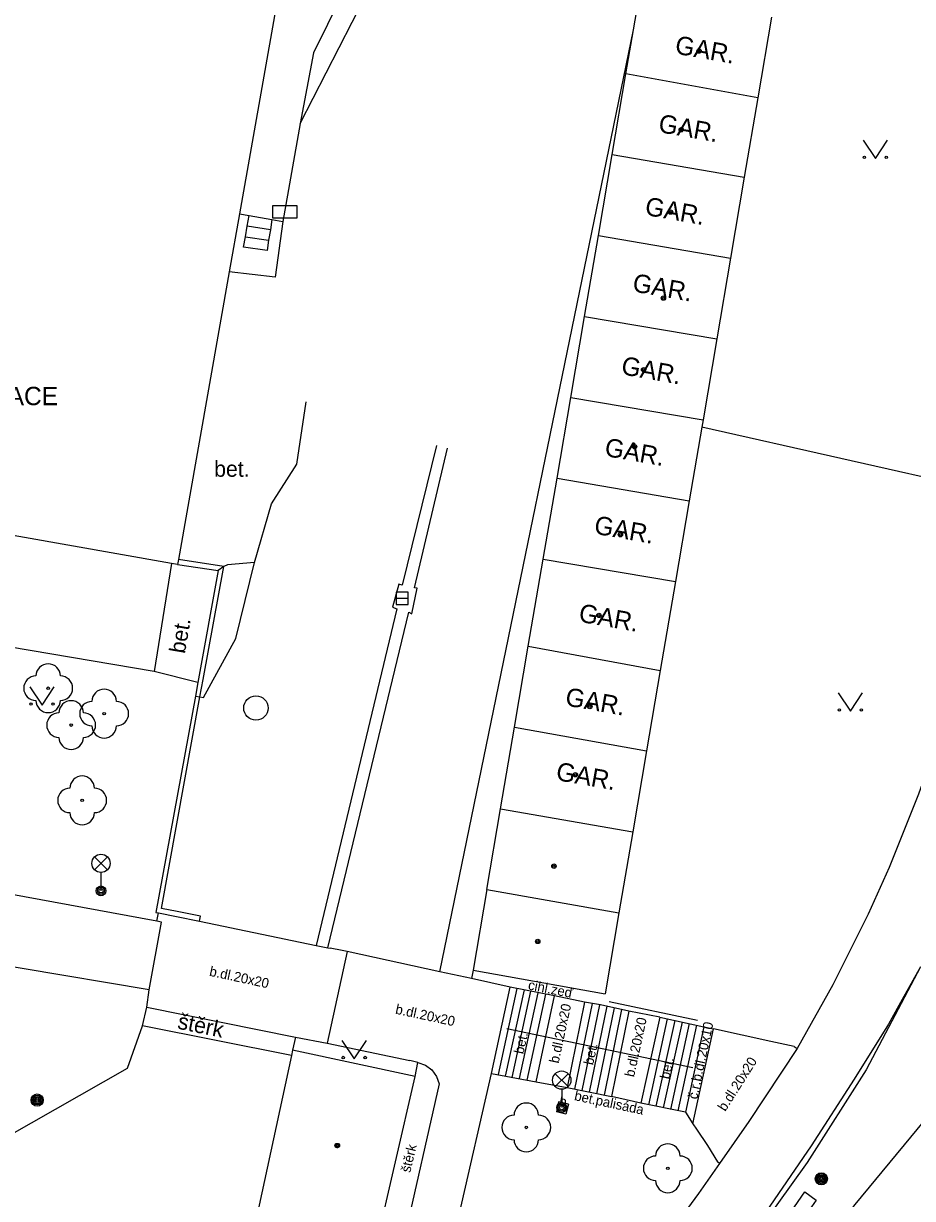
# Model space of a CAD drawing. Extents: x -596229 to -595156, y -1161237 to -1159376.
# Drawn here: x -595710.6 to -595674.23, y -1160272.61 to -1160224.54 of the extents above; entities that cross this region are included whole.
import ezdxf

# ---------------------------------------------------------------- set-up
doc = ezdxf.new("R2010")
doc.units = 0
for name, color, linetype in [('DOP - rozhrani ploch obecne', 7, 'Continuous'), ('Level 22', 7, 'Continuous'), ('Level 24', 7, 'Continuous'), ('Level 25', 7, 'Continuous'), ('Level 27', 7, 'Continuous'), ('Level 33', 7, 'Continuous'), ('Level 36', 7, 'Continuous'), ('Level 39', 7, 'Continuous'), ('silnoproud - povrch.  znaky a  RIS  skut. velikost', 7, 'Continuous'), ('Specificka linie pasportu komunikaci', 7, 'Continuous'), ('TM - budovy zdene_ betonove - VP', 7, 'Continuous'), ('TM - chodniky - VP', 7, 'Continuous'), ('TM - plot zdeny_ ohradni zed - VP', 7, 'Continuous'), ('TM - podezdivka plotu - VP', 7, 'Continuous'), ('TM - popis objektu', 7, 'Continuous'), ('TM - popis povrchu', 7, 'Continuous'), ('TM - poznamka', 7, 'Continuous'), ('TM - rozhrani mezi zpev. plochami mezi sebou - VP', 7, 'Continuous'), ('TM - rozhrani ploch obecne - VP', 7, 'Continuous'), ('TM - schody - VP', 7, 'Continuous'), ('TM - vjezd na pozemek', 7, 'Continuous'), ('TM - zabradli - VP', 7, 'Continuous'), ('TM - zed operna - VP', 7, 'Continuous')]:
    doc.layers.add(name, color=color, linetype=linetype)

msp = doc.modelspace()

# ---------------------------------------------------------------- linework, layer by layer
at = {"layer": 'DOP - rozhrani ploch obecne'}
for points in [[(-595704.55, -1160246.63), (-595705.25, -1160251.04)], [(-595705.25, -1160251.04), (-595713.72, -1160249.61)]]:
    msp.add_lwpolyline(points, dxfattribs=at)
at = {"layer": 'Level 22'}
for centre in [(-595709.59, -1160251.73), (-595707.3, -1160252.77), (-595708.65, -1160253.24), (-595708.2, -1160256.32), (-595690.03, -1160269.7), (-595684.24, -1160271.37)]:
    msp.add_circle(centre, 0.05, dxfattribs=at)
for centre, start, end in [((-595709.59, -1160251.23), 0, 180), ((-595710.09, -1160251.73), 90, 270), ((-595709.09, -1160251.73), 270, 90), ((-595707.3, -1160252.27), 0, 180), ((-595709.59, -1160252.23), 180, 0), ((-595708.65, -1160252.74), 0, 180), ((-595707.8, -1160252.77), 90, 270), ((-595706.8, -1160252.77), 270, 90), ((-595709.15, -1160253.24), 90, 270), ((-595708.15, -1160253.24), 270, 90), ((-595707.3, -1160253.27), 180, 0), ((-595708.65, -1160253.74), 180, 0), ((-595708.2, -1160255.82), 0, 180), ((-595708.7, -1160256.32), 90, 270), ((-595707.7, -1160256.32), 270, 90), ((-595708.2, -1160256.82), 180, 0), ((-595690.03, -1160269.2), 0, 180), ((-595690.53, -1160269.7), 90, 270), ((-595689.53, -1160269.7), 270, 90), ((-595690.03, -1160270.2), 180, 0), ((-595684.24, -1160270.87), 0, 180), ((-595684.74, -1160271.37), 90, 270), ((-595683.74, -1160271.37), 270, 90), ((-595684.24, -1160271.87), 180, 0)]:
    msp.add_arc(centre, 0.5, start, end, dxfattribs=at)
at = {"layer": 'Level 24'}
msp.add_lwpolyline([(-595700.408, -1160232.489), (-595699.408, -1160232.489), (-595699.408, -1160231.989), (-595700.408, -1160231.989)], close=True, dxfattribs=at)
at = {"layer": 'Level 25'}
for centre, radius in [((-595710.04, -1160268.58), 0.25), ((-595710.04, -1160268.58), 0.2), ((-595710.04, -1160268.58), 0.15), ((-595710.04, -1160268.58), 0.1), ((-595710.04, -1160268.58), 0.05), ((-595677.96, -1160271.8), 0.25), ((-595677.96, -1160271.8), 0.2), ((-595677.96, -1160271.8), 0.15), ((-595677.96, -1160271.8), 0.1), ((-595677.96, -1160271.8), 0.05)]:
    msp.add_circle(centre, radius, dxfattribs=at)
at = {"layer": 'Level 27'}
msp.add_line((-595695.36, -1160248.05), (-595694.86, -1160248.05), dxfattribs=at)
msp.add_lwpolyline([(-595695.36, -1160248.3), (-595694.86, -1160248.3), (-595694.86, -1160247.8), (-595695.36, -1160247.8)], close=True, dxfattribs=at)
msp.add_circle((-595701.09, -1160252.54), 0.5, dxfattribs=at)
at = {"layer": 'Level 33'}
for p, q in [((-595707.695, -1160259.16), (-595707.165, -1160258.63)), ((-595707.695, -1160258.63), (-595707.165, -1160259.16)), ((-595707.43, -1160259.27), (-595707.43, -1160260.02)), ((-595688.845, -1160268.03), (-595688.315, -1160267.5)), ((-595688.845, -1160267.5), (-595688.315, -1160268.03)), ((-595688.58, -1160268.14), (-595688.58, -1160268.89))]:
    msp.add_line(p, q, dxfattribs=at)
for centre, radius in [((-595707.43, -1160258.895), 0.375), ((-595707.43, -1160260.02), 0.2), ((-595707.43, -1160260.02), 0.145), ((-595707.43, -1160260.02), 0.0876), ((-595688.58, -1160267.765), 0.375), ((-595688.58, -1160268.89), 0.2), ((-595688.58, -1160268.89), 0.145), ((-595688.58, -1160268.89), 0.0876)]:
    msp.add_circle(centre, radius, dxfattribs=at)
at = {"layer": 'Level 36'}
for points in [[(-595676.25, -1160229.31), (-595675.75, -1160230.06), (-595675.25, -1160229.31)], [(-595710.34, -1160251.68), (-595709.84, -1160252.43), (-595709.34, -1160251.68)], [(-595677.27, -1160251.92), (-595676.77, -1160252.67), (-595676.27, -1160251.92)], [(-595697.57, -1160266.14), (-595697.07, -1160266.89), (-595696.57, -1160266.14)]]:
    msp.add_lwpolyline(points, dxfattribs=at)
for centre in [(-595676.2, -1160230.01), (-595675.301, -1160230.01), (-595710.29, -1160252.38), (-595709.391, -1160252.38), (-595677.22, -1160252.62), (-595676.321, -1160252.62), (-595697.52, -1160266.84), (-595696.621, -1160266.84)]:
    msp.add_circle(centre, 0.05, dxfattribs=at)
at = {"layer": 'Level 39'}
for centre, radius in [((-595682.96, -1160225.66), 0.09), ((-595682.96, -1160225.66), 0.0398), ((-595683.69, -1160228.88), 0.09), ((-595683.69, -1160228.88), 0.0398), ((-595684.13, -1160232.25), 0.09), ((-595684.13, -1160232.25), 0.0398), ((-595684.42, -1160235.77), 0.09), ((-595684.42, -1160235.77), 0.0398), ((-595685.23, -1160238.7), 0.09), ((-595685.23, -1160238.7), 0.0398), ((-595685.6, -1160241.85), 0.09), ((-595685.6, -1160241.85), 0.0398), ((-595686.18, -1160245.45), 0.09), ((-595686.18, -1160245.45), 0.0398), ((-595687.06, -1160248.75), 0.09), ((-595687.06, -1160248.75), 0.0398), ((-595687.43, -1160252.48), 0.09), ((-595687.43, -1160252.48), 0.0398), ((-595688.02, -1160255.27), 0.09), ((-595688.02, -1160255.27), 0.0398), ((-595688.9, -1160259.01), 0.09), ((-595688.9, -1160259.01), 0.0398), ((-595689.56, -1160262.09), 0.09), ((-595689.56, -1160262.09), 0.0398), ((-595697.77, -1160270.44), 0.09), ((-595697.76, -1160270.44), 0.09), ((-595697.77, -1160270.44), 0.0398), ((-595697.76, -1160270.44), 0.0398)]:
    msp.add_circle(centre, radius, dxfattribs=at)
at = {"layer": 'silnoproud - povrch.  znaky a  RIS  skut. velikost'}
msp.add_lwpolyline([(-595678.17, -1160272.67), (-595678.75, -1160273.49), (-595679.21, -1160273.16), (-595678.63, -1160272.34), (-595678.17, -1160272.67)], dxfattribs=at)
at = {"layer": 'Specificka linie pasportu komunikaci'}
for points in [[(-595671.48, -1160243.62), (-595682.85, -1160241.05)], [(-595703.47, -1160251.5), (-595705.25, -1160251.04)], [(-595705.15, -1160261.26), (-595705.08, -1160260.92)], [(-595692.2, -1160263.27), (-595692.27, -1160263.61)]]:
    msp.add_lwpolyline(points, dxfattribs=at)
at = {"layer": 'TM - budovy zdene_ betonove - VP'}
for points in [[(-595694.87, -1160193.34), (-595701.76, -1160232.32)], [(-595685.65, -1160224.79), (-595685.39, -1160223.28)], [(-595680, -1160224.28), (-595680.56, -1160227.58)], [(-595685.96, -1160226.6), (-595685.65, -1160224.79)], [(-595686.52, -1160229.9), (-595685.96, -1160226.6)], [(-595680.56, -1160227.58), (-595685.96, -1160226.6)], [(-595680.56, -1160227.58), (-595681.11, -1160230.82)], [(-595687.08, -1160233.21), (-595686.52, -1160229.9)], [(-595686.52, -1160229.9), (-595681.11, -1160230.82)], [(-595681.11, -1160230.82), (-595681.68, -1160234.13)], [(-595701.76, -1160232.32), (-595702.18, -1160234.69)], [(-595687.65, -1160236.52), (-595687.08, -1160233.21)], [(-595687.08, -1160233.21), (-595681.68, -1160234.13)], [(-595681.68, -1160234.13), (-595682.24, -1160237.44)], [(-595702.18, -1160234.69), (-595704.26, -1160246.47)], [(-595688.21, -1160239.83), (-595687.65, -1160236.52)], [(-595687.65, -1160236.52), (-595682.24, -1160237.44)], [(-595682.24, -1160237.44), (-595682.8, -1160240.75)], [(-595688.77, -1160243.14), (-595688.21, -1160239.83)], [(-595688.21, -1160239.83), (-595682.8, -1160240.75)], [(-595682.8, -1160240.75), (-595682.85, -1160241.05)], [(-595682.85, -1160241.05), (-595683.37, -1160244.06)], [(-595689.34, -1160246.45), (-595688.77, -1160243.14)], [(-595688.77, -1160243.14), (-595683.37, -1160244.06)], [(-595704.55, -1160246.63), (-595723.06, -1160243.35)], [(-595683.37, -1160244.06), (-595683.93, -1160247.37)], [(-595704.26, -1160246.47), (-595704.3, -1160246.67)], [(-595689.95, -1160250.01), (-595689.34, -1160246.45)], [(-595689.34, -1160246.45), (-595683.93, -1160247.37)], [(-595704.3, -1160246.67), (-595704.55, -1160246.63)], [(-595683.93, -1160247.37), (-595684.55, -1160251)], [(-595690.51, -1160253.33), (-595689.95, -1160250.01)], [(-595689.95, -1160250.01), (-595684.55, -1160251)], [(-595684.55, -1160251), (-595685.11, -1160254.29)], [(-595691.08, -1160256.66), (-595690.51, -1160253.33)], [(-595690.51, -1160253.33), (-595685.11, -1160254.29)], [(-595685.11, -1160254.29), (-595685.67, -1160257.61)], [(-595691.64, -1160259.96), (-595691.08, -1160256.66)], [(-595691.08, -1160256.66), (-595685.67, -1160257.61)], [(-595685.67, -1160257.61), (-595686.24, -1160260.92)], [(-595691.64, -1160259.96), (-595692.2, -1160263.27)], [(-595691.64, -1160259.96), (-595686.24, -1160260.92)], [(-595686.24, -1160260.92), (-595686.8, -1160264.24)], [(-595692.2, -1160263.27), (-595686.8, -1160264.24)], [(-595699.64, -1160266.76), (-595701.11, -1160273.58)], [(-595699.59, -1160266.54), (-595699.64, -1160266.76)], [(-595694.57, -1160267.62), (-595699.59, -1160266.54)], [(-595696.18, -1160274.6), (-595694.57, -1160267.62)]]:
    msp.add_lwpolyline(points, dxfattribs=at)
at = {"layer": 'TM - chodniky - VP'}
for points in [[(-595672.02, -1160248.58), (-595672.92, -1160253.08), (-595673.98, -1160256.07), (-595675.19, -1160259.07), (-595676.05, -1160260.97)], [(-595705.15, -1160261.26), (-595716.5, -1160259.17)], [(-595676.05, -1160260.97), (-595677.49, -1160263.86)], [(-595704.95, -1160261.3), (-595705.15, -1160261.26)], [(-595705.46, -1160264.07), (-595715.87, -1160262.32)], [(-595697.56, -1160262.46), (-595698.06, -1160262.37)], [(-595673.9, -1160263.13), (-595674.65, -1160264.46), (-595675.21, -1160265.48), (-595676.61, -1160267.72)], [(-595677.49, -1160263.86), (-595678.95, -1160266.47)], [(-595705.55, -1160264.78), (-595705.46, -1160264.07)], [(-595705.73, -1160265.54), (-595705.55, -1160264.78)], [(-595685.83, -1160264.94), (-595687, -1160264.69)], [(-595684.57, -1160265.19), (-595685.83, -1160264.94)], [(-595684.57, -1160265.19), (-595682.76, -1160265.58)], [(-595706.34, -1160267.27), (-595705.73, -1160265.54)], [(-595682.76, -1160265.58), (-595682.37, -1160265.66)], [(-595679.07, -1160266.39), (-595680.03, -1160266.18), (-595682.37, -1160265.66)], [(-595699.47, -1160266.01), (-595699.59, -1160266.54)], [(-595699.47, -1160266.01), (-595698.18, -1160266.25)], [(-595698.18, -1160266.25), (-595694.8, -1160266.96)], [(-595679.07, -1160266.39), (-595678.95, -1160266.47)], [(-595694.47, -1160267.04), (-595694.8, -1160266.96)], [(-595694.47, -1160267.04), (-595694.16, -1160267.15), (-595693.89, -1160267.34)], [(-595721.18, -1160275.71), (-595706.34, -1160267.27)], [(-595693.89, -1160267.34), (-595693.7, -1160267.61)], [(-595693.7, -1160267.61), (-595693.59, -1160267.92)], [(-595676.61, -1160267.72), (-595678.37, -1160270.45), (-595680.21, -1160273.14)], [(-595693.59, -1160267.92), (-595695.02, -1160274.24), (-595695.19, -1160274.79)], [(-595683.52, -1160269.08), (-595683.21, -1160269.55)], [(-595683.21, -1160269.55), (-595683.07, -1160269.77), (-595682.62, -1160270.44), (-595682.21, -1160271.1)], [(-595682.12, -1160271.18), (-595682.21, -1160271.1)], [(-595682.12, -1160271.18), (-595682.99, -1160272.4), (-595685.11, -1160275.3)]]:
    msp.add_lwpolyline(points, dxfattribs=at)
at = {"layer": 'TM - plot zdeny_ ohradni zed - VP'}
for points in [[(-595702.4, -1160246.75), (-595704.26, -1160246.47)], [(-595703.25, -1160251.38), (-595702.4, -1160246.75)], [(-595703.38, -1160252.08), (-595703.25, -1160251.38)], [(-595703.4, -1160261.26), (-595703.36, -1160261.06), (-595704.31, -1160260.87), (-595704.95, -1160260.74), (-595703.38, -1160252.08)]]:
    msp.add_lwpolyline(points, dxfattribs=at)
at = {"layer": 'TM - podezdivka plotu - VP'}
for points in [[(-595704.3, -1160246.67), (-595702.63, -1160246.92)], [(-595702.63, -1160246.92), (-595703.44, -1160251.34), (-595703.47, -1160251.5)], [(-595703.47, -1160251.5), (-595703.57, -1160252.05)], [(-595703.57, -1160252.05), (-595705.19, -1160260.9)], [(-595705.19, -1160260.9), (-595705.08, -1160260.92)], [(-595705.08, -1160260.92), (-595704.34, -1160261.07), (-595703.4, -1160261.26)]]:
    msp.add_lwpolyline(points, dxfattribs=at)
at = {"layer": 'TM - rozhrani mezi zpev. plochami mezi sebou - VP'}
for points in [[(-595705.46, -1160264.07), (-595704.95, -1160261.3)], [(-595697.36, -1160262.5), (-595698.18, -1160266.25)], [(-595705.55, -1160264.78), (-595699.47, -1160266.01)], [(-595699.64, -1160266.76), (-595705.73, -1160265.54)], [(-595683.21, -1160269.55), (-595682.37, -1160265.66)], [(-595678.95, -1160266.47), (-595680.93, -1160269.46), (-595682.12, -1160271.18)]]:
    msp.add_lwpolyline(points, dxfattribs=at)
at = {"layer": 'TM - rozhrani ploch obecne - VP'}
for points in [[(-595699.28, -1160228.62), (-595695.02, -1160220.32), (-595695.84, -1160219.87)], [(-595695.84, -1160219.87), (-595698.74, -1160225.74)], [(-595693.57, -1160263.33), (-595685.65, -1160224.79)], [(-595698.74, -1160225.74), (-595699.28, -1160228.62)], [(-595699.28, -1160228.62), (-595699.99, -1160232.63)], [(-595701.76, -1160232.32), (-595701.37, -1160232.39)], [(-595700.44, -1160232.55), (-595700.5, -1160232.97), (-595700.57, -1160233.4), (-595700.63, -1160233.82), (-595701.6, -1160233.69), (-595701.52, -1160233.26), (-595701.45, -1160232.82), (-595701.37, -1160232.39)], [(-595700.44, -1160232.55), (-595699.99, -1160232.63)], [(-595699.99, -1160232.63), (-595700.3, -1160234.91)], [(-595700.3, -1160234.91), (-595702.18, -1160234.69)], [(-595701.15, -1160246.58), (-595700.45, -1160244.18), (-595699.42, -1160242.56), (-595699.03, -1160240.01)], [(-595693.71, -1160241.8), (-595695.11, -1160247.51), (-595695.25, -1160247.47), (-595695.51, -1160248.42), (-595695.33, -1160248.48), (-595698.63, -1160262.25)], [(-595698.15, -1160262.35), (-595694.83, -1160248.62), (-595694.71, -1160248.68), (-595694.49, -1160247.64), (-595694.61, -1160247.62), (-595693.25, -1160241.91)], [(-595703.38, -1160252.08), (-595703.24, -1160252.11), (-595701.91, -1160249.69), (-595701.15, -1160246.58)], [(-595701.15, -1160246.58), (-595702.26, -1160246.68), (-595702.4, -1160246.75)], [(-595702.4, -1160246.75), (-595702.63, -1160246.92)], [(-595703.57, -1160252.05), (-595703.38, -1160252.08)], [(-595663.84, -1160255.36), (-595665.05, -1160257.51), (-595665.91, -1160258.91), (-595667.31, -1160260.94), (-595669.4, -1160263.99), (-595671.61, -1160266.88), (-595673.47, -1160269.08), (-595676.59, -1160272.85), (-595679.22, -1160276.21), (-595680.68, -1160278.14), (-595683.29, -1160281.63), (-595687.33, -1160286.28), (-595690.1, -1160289.68), (-595692.88, -1160292.34), (-595694.3, -1160293.83)], [(-595691.46, -1160267.49), (-595690.69, -1160263.96)], [(-595689.63, -1160267.83), (-595688.87, -1160264.32)], [(-595687.65, -1160264.57), (-595688.36, -1160268.07)], [(-595685.83, -1160264.94), (-595686.55, -1160268.44)], [(-595684.57, -1160265.19), (-595685.34, -1160268.71)], [(-595682.76, -1160265.58), (-595683.52, -1160269.08)], [(-595694.57, -1160267.62), (-595694.47, -1160267.04)], [(-595688.71, -1160268.65), (-595688.79, -1160269.06)], [(-595688.31, -1160268.75), (-595688.71, -1160268.65)], [(-595688.31, -1160268.75), (-595688.41, -1160269.16), (-595688.79, -1160269.06)]]:
    msp.add_lwpolyline(points, dxfattribs=at)
at = {"layer": 'TM - schody - VP'}
for points in [[(-595701.37, -1160232.39), (-595700.44, -1160232.55)], [(-595700.5, -1160232.97), (-595701.45, -1160232.82)], [(-595701.52, -1160233.26), (-595700.57, -1160233.4)], [(-595704.55, -1160246.63), (-595705.25, -1160251.04)], [(-595705.25, -1160251.04), (-595713.72, -1160249.61)], [(-595691.17, -1160267.54), (-595690.4, -1160264.02)], [(-595690.88, -1160267.6), (-595690.11, -1160264.07)], [(-595690.61, -1160267.65), (-595689.85, -1160264.13)], [(-595690.31, -1160267.7), (-595689.55, -1160264.19)], [(-595690, -1160267.76), (-595689.23, -1160264.25)], [(-595687.34, -1160264.63), (-595688.06, -1160268.13)], [(-595687.04, -1160264.68), (-595687.76, -1160268.19)], [(-595686.74, -1160264.74), (-595687.46, -1160268.25)], [(-595686.44, -1160264.81), (-595687.16, -1160268.32)], [(-595686.13, -1160264.88), (-595686.85, -1160268.38)], [(-595684.27, -1160265.25), (-595685.03, -1160268.77)], [(-595683.96, -1160265.32), (-595684.73, -1160268.83)], [(-595683.66, -1160265.39), (-595684.43, -1160268.9)], [(-595683.36, -1160265.45), (-595684.13, -1160268.96)], [(-595683.06, -1160265.52), (-595683.83, -1160269.02)]]:
    msp.add_lwpolyline(points, dxfattribs=at)
at = {"layer": 'TM - vjezd na pozemek'}
for points in [[(-595703.4, -1160261.26), (-595698.63, -1160262.25)], [(-595698.63, -1160262.25), (-595698.15, -1160262.35)], [(-595698.15, -1160262.35), (-595698.06, -1160262.37)]]:
    msp.add_lwpolyline(points, dxfattribs=at)
at = {"layer": 'TM - zabradli - VP'}
for points in [[(-595673.9, -1160263.13), (-595676.12, -1160267.34), (-595678.54, -1160271.13), (-595681.54, -1160275.32), (-595683.78, -1160278.33), (-595685.73, -1160280.62), (-595688.69, -1160284.15), (-595691.34, -1160287.01), (-595694.66, -1160290.55), (-595698.15, -1160294.13), (-595700.13, -1160295.9), (-595702.04, -1160297.52), (-595704.67, -1160299.49), (-595707.12, -1160301.16), (-595708.21, -1160301.77)], [(-595683.02, -1160265.33), (-595686.64, -1160264.56)], [(-595683.22, -1160267.26), (-595690.83, -1160265.67)]]:
    msp.add_lwpolyline(points, dxfattribs=at)
at = {"layer": 'TM - zed operna - VP'}
for points in [[(-595697.36, -1160262.5), (-595697.56, -1160262.46)], [(-595693.57, -1160263.33), (-595697.36, -1160262.5)], [(-595692.27, -1160263.61), (-595693.57, -1160263.33)], [(-595690.69, -1160263.96), (-595692.27, -1160263.61)], [(-595688.87, -1160264.32), (-595690.69, -1160263.96)], [(-595687.65, -1160264.57), (-595688.87, -1160264.32)], [(-595687, -1160264.69), (-595687.65, -1160264.57)], [(-595697.31, -1160282.1), (-595694.34, -1160277.7), (-595692.77, -1160273.28), (-595691.46, -1160267.49)], [(-595691.46, -1160267.49), (-595689.63, -1160267.83)], [(-595689.63, -1160267.83), (-595688.36, -1160268.07)], [(-595688.36, -1160268.07), (-595686.55, -1160268.44)], [(-595685.34, -1160268.71), (-595686.55, -1160268.44)], [(-595683.52, -1160269.08), (-595685.34, -1160268.71)]]:
    msp.add_lwpolyline(points, dxfattribs=at)

# ---------------------------------------------------------------- texts
at = {"layer": 'TM - popis objektu'}
for p in [(-595683.98, -1160225.76), (-595684.66, -1160228.97), (-595685.21, -1160232.36), (-595685.72, -1160235.49), (-595686.18, -1160238.88), (-595686.86, -1160242.22), (-595687.29, -1160245.4), (-595687.92, -1160249), (-595688.47, -1160252.43), (-595688.85, -1160255.48)]:
    msp.add_text('GAR.', height=0.75, rotation=350, dxfattribs=at).set_placement(p)
msp.add_text('RESTAURACE', height=0.75, dxfattribs=at).set_placement((-595716.04, -1160240.15))
at = {"layer": 'TM - popis povrchu'}
msp.add_text('bet.', height=0.65, dxfattribs=at).set_placement((-595702.8, -1160243.08))
for s, height, rotation, p in [('bet.', 0.65, 80.21, (-595704, -1160250.34)), ('b.dl.20x20', 0.4, 347.8218, (-595703.02, -1160263.49)), ('b.dl.20x20', 0.4, 347.8218, (-595695.41, -1160265.04)), ('b.dl.20x20', 0.4, 77.8218, (-595688.71, -1160267.1)), ('štěrk', 0.65, 348.28, (-595704.33, -1160265.65)), ('b.dl.20x20', 0.4, 77.8218, (-595685.62, -1160267.66)), ('č.r.b.dl.20x10', 0.4, 78, (-595683.04, -1160268.57)), ('bet.', 0.4, 77.541, (-595690.15, -1160266.72)), ('bet.', 0.4, 77.541, (-595687.3, -1160267.17)), ('bet.', 0.4, 77.541, (-595684.18, -1160267.75)), ('b.dl.20x20', 0.4, 57.6795, (-595681.89, -1160269.07)), ('b.', 0.4, 349, (-595688.71, -1160268.8)), ('štěrk', 0.4, 76.5465, (-595694.78, -1160271.57))]:
    msp.add_text(s, height=height, rotation=rotation, dxfattribs=at).set_placement(p)
at = {"layer": 'TM - poznamka'}
for s, rotation, p in [('cihl.zeď', 348.9511, (-595689.98, -1160264.05)), ('bet.palisáda', 348, (-595688.09, -1160268.58))]:
    msp.add_text(s, height=0.4, rotation=rotation, dxfattribs=at).set_placement(p)

doc.saveas('drawing.dxf')
